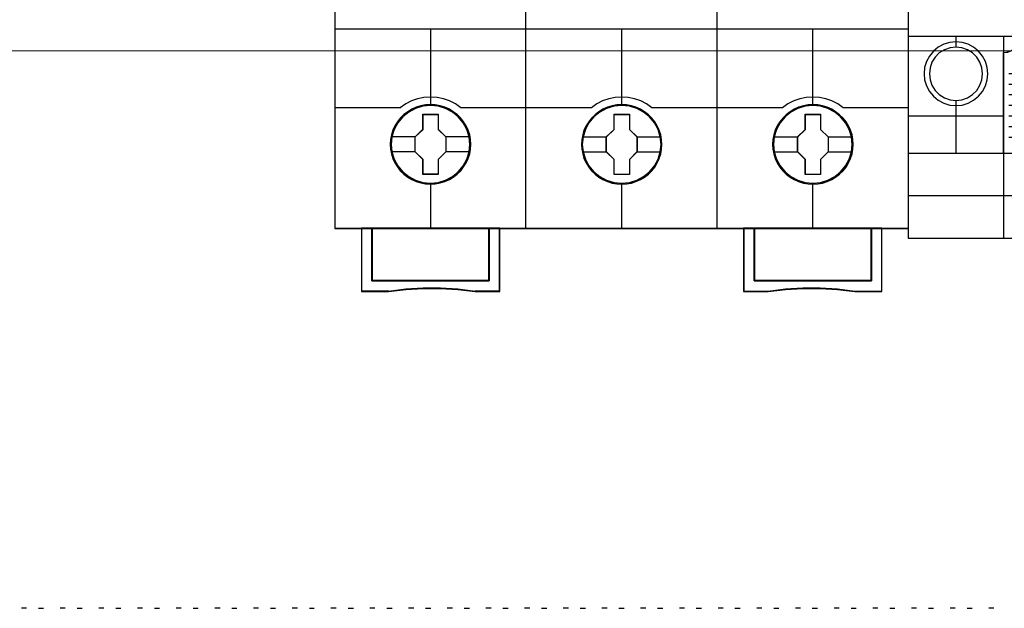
# Model space of a CAD drawing. Header units: millimetres. Extents: x -1290 to 1795, y -4192 to -1311.
# Tile 413 of 656: x 1474 to 1493, y -3700 to -3689. Entities that reach past the tile are written whole.
import ezdxf

# ---------------------------------------------------------------- set-up
doc = ezdxf.new("R2010")
doc.units = ezdxf.units.MM
doc.layers.add('45', color=7, linetype='Continuous')
doc.layers.add('51', color=7, linetype='Continuous')
doc.layers.add('Aparatura', color=7, linetype='Continuous', lineweight=13)
doc.styles.get("Standard").update_dxf_attribs({"font": 'ARIALN.TTF', "width": 0.8})

# ---------------------------------------------------------------- blocks, each defined once
blk = doc.blocks.new('*U216')
at = {"layer": '45', "color": 7}
for points in [[(585.412597, -233.600374), (567.400352, -233.600374), (567.400352, -315.623143), (585.412597, -315.623143), (603.413702, -315.623143), (621.425947, -315.623143), (621.425947, -233.600374), (603.413702, -233.600374), (585.412597, -233.600374)], [(580.196312, -307.712791), (580.173953, -307.260059), (580.101285, -306.812848), (579.94477, -306.3822), (579.765895, -305.968115), (579.531123, -305.576115), (579.251631, -305.228284), (578.921831, -304.908059), (578.552903, -304.632003), (578.183974, -304.389073), (577.753557, -304.201355), (577.323141, -304.074369), (576.864775, -303.991552), (576.411999, -303.969468), (575.953633, -303.991552), (575.512036, -304.074369), (575.06485, -304.201355), (574.651203, -304.389073), (574.259915, -304.632003), (573.902166, -304.908059), (573.566776, -305.228284), (573.304054, -305.576115), (573.058102, -305.968115), (572.856868, -306.3822), (572.739482, -306.812848), (572.650045, -307.260059), (572.616506, -307.712791), (572.650045, -308.160002), (572.739482, -308.601692), (572.856868, -309.03234), (573.058102, -309.446425), (573.304054, -309.838425), (573.566776, -310.197298), (573.902166, -310.517523), (574.259915, -310.793579), (574.651203, -311.025467), (575.06485, -311.207664), (575.512036, -311.345692), (575.953633, -311.43403), (576.411999, -311.456114), (576.864775, -311.43403), (577.323141, -311.345692), (577.753557, -311.207664), (578.183974, -311.025467), (578.552903, -310.793579), (578.921831, -310.517523), (579.251631, -310.197298), (579.531123, -309.838425), (579.765895, -309.446425), (579.94477, -309.03234), (580.101285, -308.601692), (580.173953, -308.160002), (580.196312, -307.712791)], [(580.196312, -307.712791), (580.173953, -307.260059), (580.101285, -306.812848), (579.94477, -306.3822), (579.765895, -305.968115), (579.531123, -305.576115), (579.251631, -305.228284), (578.921831, -304.908059), (578.552903, -304.632003), (578.183974, -304.389073), (577.753557, -304.201355), (577.323141, -304.074369), (576.864775, -303.991552), (576.411999, -303.969468), (575.953633, -303.991552), (575.512036, -304.074369), (575.06485, -304.201355), (574.651203, -304.389073), (574.259915, -304.632003), (573.902166, -304.908059), (573.566776, -305.228284), (573.304054, -305.576115), (573.058102, -305.968115), (572.856868, -306.3822), (572.739482, -306.812848), (572.650045, -307.260059), (572.616506, -307.712791), (572.650045, -308.160002), (572.739482, -308.601692), (572.856868, -309.03234), (573.058102, -309.446425), (573.304054, -309.838425), (573.566776, -310.197298), (573.902166, -310.517523), (574.259915, -310.793579), (574.651203, -311.025467), (575.06485, -311.207664), (575.512036, -311.345692), (575.953633, -311.43403), (576.411999, -311.456114), (576.864775, -311.43403), (577.323141, -311.345692), (577.753557, -311.207664), (578.183974, -311.025467), (578.552903, -310.793579), (578.921831, -310.517523), (579.251631, -310.197298), (579.531123, -309.838425), (579.765895, -309.446425), (579.94477, -309.03234), (580.101285, -308.601692), (580.173953, -308.160002), (580.196312, -307.712791)], [(580.180196, -307.712791), (580.157927, -307.262013), (580.085551, -306.816732), (579.929664, -306.387943), (579.751508, -305.975646), (579.517678, -305.585338), (579.239309, -305.239009), (578.910834, -304.920166), (578.543387, -304.645301), (578.17594, -304.40342), (577.747252, -304.216512), (577.318564, -304.090075), (576.862039, -304.007615), (576.411081, -303.985626), (575.954556, -304.007615), (575.514733, -304.090075), (575.069343, -304.216512), (574.657357, -304.40342), (574.26764, -304.645301), (573.911328, -304.920166), (573.577285, -305.239009), (573.315618, -305.585338), (573.070654, -305.975646), (572.870228, -306.387943), (572.753313, -306.816732), (572.664235, -307.262013), (572.630831, -307.712791), (572.664235, -308.158072), (572.753313, -308.597855), (572.870228, -309.026644), (573.070654, -309.438941), (573.315618, -309.829249), (573.577285, -310.186573), (573.911328, -310.505416), (574.26764, -310.780281), (574.657357, -311.011167), (575.069343, -311.192578), (575.514733, -311.33001), (575.954556, -311.417967), (576.411081, -311.439956), (576.862039, -311.417967), (577.318564, -311.33001), (577.747252, -311.192578), (578.17594, -311.011167), (578.543387, -310.780281), (578.910834, -310.505416), (579.239309, -310.186573), (579.517678, -309.829249), (579.751508, -309.438941), (579.929664, -309.026644), (580.085551, -308.597855), (580.157927, -308.158072), (580.180196, -307.712791)], [(598.197681, -307.71811), (598.175321, -307.270907), (598.102651, -306.823703), (597.946131, -306.387542), (597.767252, -305.973465), (597.532472, -305.586993), (597.252973, -305.233648), (596.923163, -304.913428), (596.559814, -304.637377), (596.185285, -304.394452), (595.754856, -304.212258), (595.324427, -304.079753), (594.866048, -303.996938), (594.413259, -303.974854), (593.96047, -303.996938), (593.51327, -304.079753), (593.066071, -304.212258), (592.652412, -304.394452), (592.261113, -304.637377), (591.903354, -304.913428), (591.567954, -305.233648), (591.305225, -305.586993), (591.059265, -305.973465), (590.863616, -306.387542), (590.740636, -306.823703), (590.651196, -307.270907), (590.623246, -307.71811), (590.651196, -308.170834), (590.740636, -308.606995), (590.863616, -309.037635), (591.059265, -309.451712), (591.305225, -309.843705), (591.567954, -310.202572), (591.903354, -310.522791), (592.261113, -310.804363), (592.652412, -311.030726), (593.066071, -311.21844), (593.51327, -311.350945), (593.96047, -311.439282), (594.413259, -311.466887), (594.866048, -311.439282), (595.324427, -311.350945), (595.754856, -311.21844), (596.185285, -311.030726), (596.559814, -310.804363), (596.923163, -310.522791), (597.252973, -310.202572), (597.532472, -309.843705), (597.767252, -309.451712), (597.946131, -309.037635), (598.102651, -308.606995), (598.175321, -308.170834), (598.197681, -307.71811)], [(598.197681, -307.71811), (598.175321, -307.270907), (598.102651, -306.823703), (597.946131, -306.387542), (597.767252, -305.973465), (597.532472, -305.586993), (597.252973, -305.233648), (596.923163, -304.913428), (596.559814, -304.637377), (596.185285, -304.394452), (595.754856, -304.212258), (595.324427, -304.079753), (594.866048, -303.996938), (594.413259, -303.974854), (593.96047, -303.996938), (593.51327, -304.079753), (593.066071, -304.212258), (592.652412, -304.394452), (592.261113, -304.637377), (591.903354, -304.913428), (591.567954, -305.233648), (591.305225, -305.586993), (591.059265, -305.973465), (590.863616, -306.387542), (590.740636, -306.823703), (590.651196, -307.270907), (590.623246, -307.71811), (590.651196, -308.170834), (590.740636, -308.606995), (590.863616, -309.037635), (591.059265, -309.451712), (591.305225, -309.843705), (591.567954, -310.202572), (591.903354, -310.522791), (592.261113, -310.804363), (592.652412, -311.030726), (593.066071, -311.21844), (593.51327, -311.350945), (593.96047, -311.439282), (594.413259, -311.466887), (594.866048, -311.439282), (595.324427, -311.350945), (595.754856, -311.21844), (596.185285, -311.030726), (596.559814, -310.804363), (596.923163, -310.522791), (597.252973, -310.202572), (597.532472, -309.843705), (597.767252, -309.451712), (597.946131, -309.037635), (598.102651, -308.606995), (598.175321, -308.170834), (598.197681, -307.71811)], [(598.181565, -307.719019), (598.159295, -307.273637), (598.086917, -306.828256), (597.931027, -306.393872), (597.752866, -305.981482), (597.51903, -305.596584), (597.240654, -305.244678), (596.91217, -304.925763), (596.550281, -304.650836), (596.177257, -304.408901), (595.748558, -304.227449), (595.319858, -304.095484), (594.863321, -304.013006), (594.412352, -303.991012), (593.961383, -304.013006), (593.515981, -304.095484), (593.070579, -304.227449), (592.658582, -304.408901), (592.268856, -304.650836), (591.912534, -304.925763), (591.578483, -305.244678), (591.316809, -305.596584), (591.071838, -305.981482), (590.876975, -306.393872), (590.75449, -306.828256), (590.665409, -307.273637), (590.637572, -307.719019), (590.665409, -308.169898), (590.75449, -308.604283), (590.876975, -309.033168), (591.071838, -309.445559), (591.316809, -309.835955), (591.578483, -310.193359), (591.912534, -310.512274), (592.268856, -310.7927), (592.658582, -311.01814), (593.070579, -311.20509), (593.515981, -311.337055), (593.961383, -311.425031), (594.412352, -311.452524), (594.863321, -311.425031), (595.319858, -311.337055), (595.748558, -311.20509), (596.177257, -311.01814), (596.550281, -310.7927), (596.91217, -310.512274), (597.240654, -310.193359), (597.51903, -309.835955), (597.752866, -309.445559), (597.931027, -309.033168), (598.086917, -308.604283), (598.159295, -308.169898), (598.181565, -307.719019)], [(616.204422, -307.718177), (616.182062, -307.265445), (616.109395, -306.818234), (615.952879, -306.387586), (615.774005, -305.973501), (615.539232, -305.581501), (615.259741, -305.23367), (614.929941, -304.913445), (614.561012, -304.637389), (614.192084, -304.394459), (613.761667, -304.206741), (613.33125, -304.079755), (612.872884, -303.996938), (612.420108, -303.974854), (611.961742, -303.996938), (611.520146, -304.079755), (611.07296, -304.206741), (610.659313, -304.394459), (610.268025, -304.637389), (609.910276, -304.913445), (609.574886, -305.23367), (609.312164, -305.581501), (609.066212, -305.973501), (608.864978, -306.387586), (608.747591, -306.818234), (608.658154, -307.265445), (608.624615, -307.718177), (608.658154, -308.165388), (608.747591, -308.607078), (608.864978, -309.037726), (609.066212, -309.451811), (609.312164, -309.843811), (609.574886, -310.202684), (609.910276, -310.522909), (610.268025, -310.798965), (610.659313, -311.030853), (611.07296, -311.21305), (611.520146, -311.351078), (611.961742, -311.439416), (612.420108, -311.461501), (612.872884, -311.439416), (613.33125, -311.351078), (613.761667, -311.21305), (614.192084, -311.030853), (614.561012, -310.798965), (614.929941, -310.522909), (615.259741, -310.202684), (615.539232, -309.843811), (615.774005, -309.451811), (615.952879, -309.037726), (616.109395, -308.607078), (616.182062, -308.165388), (616.204422, -307.718177)], [(616.204422, -307.718177), (616.182062, -307.265445), (616.109395, -306.818234), (615.952879, -306.387586), (615.774005, -305.973501), (615.539232, -305.581501), (615.259741, -305.23367), (614.929941, -304.913445), (614.561012, -304.637389), (614.192084, -304.394459), (613.761667, -304.206741), (613.33125, -304.079755), (612.872884, -303.996938), (612.420108, -303.974854), (611.961742, -303.996938), (611.520146, -304.079755), (611.07296, -304.206741), (610.659313, -304.394459), (610.268025, -304.637389), (609.910276, -304.913445), (609.574886, -305.23367), (609.312164, -305.581501), (609.066212, -305.973501), (608.864978, -306.387586), (608.747591, -306.818234), (608.658154, -307.265445), (608.624615, -307.718177), (608.658154, -308.165388), (608.747591, -308.607078), (608.864978, -309.037726), (609.066212, -309.451811), (609.312164, -309.843811), (609.574886, -310.202684), (609.910276, -310.522909), (610.268025, -310.798965), (610.659313, -311.030853), (611.07296, -311.21305), (611.520146, -311.351078), (611.961742, -311.439416), (612.420108, -311.461501), (612.872884, -311.439416), (613.33125, -311.351078), (613.761667, -311.21305), (614.192084, -311.030853), (614.561012, -310.798965), (614.929941, -310.522909), (615.259741, -310.202684), (615.539232, -309.843811), (615.774005, -309.451811), (615.952879, -309.037726), (616.109395, -308.607078), (616.182062, -308.165388), (616.204422, -307.718177)], [(616.188306, -307.718177), (616.166036, -307.267399), (616.09366, -306.822118), (615.937774, -306.393329), (615.759618, -305.981032), (615.525788, -305.590724), (615.247419, -305.244395), (614.918944, -304.925552), (614.551497, -304.650687), (614.18405, -304.408806), (613.755361, -304.221898), (613.326673, -304.095461), (612.870148, -304.013001), (612.41919, -303.991012), (611.962665, -304.013001), (611.522843, -304.095461), (611.077452, -304.221898), (610.665466, -304.408806), (610.27575, -304.650687), (609.919437, -304.925552), (609.585395, -305.244395), (609.323728, -305.590724), (609.078763, -305.981032), (608.878338, -306.393329), (608.761423, -306.822118), (608.672345, -307.267399), (608.63894, -307.718177), (608.672345, -308.163458), (608.761423, -308.603241), (608.878338, -309.03203), (609.078763, -309.444327), (609.323728, -309.834635), (609.585395, -310.191959), (609.919437, -310.510802), (610.27575, -310.785667), (610.665466, -311.016553), (611.077452, -311.197964), (611.522843, -311.335396), (611.962665, -311.423353), (612.41919, -311.445342), (612.870148, -311.423353), (613.326673, -311.335396), (613.755361, -311.197964), (614.18405, -311.016553), (614.551497, -310.785667), (614.918944, -310.510802), (615.247419, -310.191959), (615.525788, -309.834635), (615.759618, -309.444327), (615.937774, -309.03203), (616.09366, -308.603241), (616.166036, -308.163458), (616.188306, -307.718177)], [(575.696362, -304.865352), (577.138466, -304.865352), (577.138466, -306.291944), (577.859518, -306.994181), (577.859518, -308.415243), (577.138466, -309.134069), (577.138466, -310.544072), (575.696362, -310.544072), (575.696362, -309.134069), (574.964043, -308.415243), (574.964043, -306.994181), (575.696362, -306.291944), (575.696362, -304.865352)], [(575.696362, -304.865352), (577.138466, -304.865352), (577.138466, -304.865352), (577.138466, -306.291944), (577.138466, -306.291944), (577.859518, -306.994181), (577.859518, -306.994181), (577.859518, -308.415243), (577.859518, -308.415243), (577.138466, -309.134069), (577.138466, -309.134069), (577.138466, -310.544072), (577.138466, -310.544072), (575.696362, -310.544072), (575.696362, -310.544072), (575.696362, -309.134069), (575.696362, -309.134069), (574.964043, -308.415243), (574.964043, -308.415243), (574.964043, -306.994181), (574.964043, -306.994181), (575.696362, -306.291944), (575.696362, -306.291944), (575.696362, -304.865352), (575.696362, -304.865352)], [(575.704326, -304.88151), (577.130377, -304.88151), (577.130377, -306.299983), (577.843403, -306.998224), (577.843403, -308.4112), (577.130377, -309.125934), (577.130377, -310.527914), (575.704326, -310.527914), (575.704326, -309.125934), (574.980159, -308.4112), (574.980159, -306.998224), (575.704326, -306.299983), (575.704326, -304.88151)], [(593.703364, -304.876124), (595.145468, -304.876124), (595.145468, -306.297186), (595.860887, -307.004953), (595.860887, -308.426015), (595.145468, -309.144841), (595.145468, -310.554844), (593.703364, -310.554844), (593.703364, -309.144841), (592.965412, -308.426015), (592.965412, -307.004953), (593.703364, -306.297186), (593.703364, -304.876124)], [(593.703364, -304.876124), (595.145468, -304.876124), (595.145468, -304.876124), (595.145468, -306.297186), (595.145468, -306.297186), (595.860887, -307.004953), (595.860887, -307.004953), (595.860887, -308.426015), (595.860887, -308.426015), (595.145468, -309.144841), (595.145468, -309.144841), (595.145468, -310.554844), (595.145468, -310.554844), (593.703364, -310.554844), (593.703364, -310.554844), (593.703364, -309.144841), (593.703364, -309.144841), (592.965412, -308.426015), (592.965412, -308.426015), (592.965412, -307.004953), (592.965412, -307.004953), (593.703364, -306.297186), (593.703364, -306.297186), (593.703364, -304.876124), (593.703364, -304.876124)], [(593.711265, -304.892282), (595.137316, -304.892282), (595.137316, -306.305258), (595.844771, -307.008996), (595.844771, -308.421972), (595.137316, -309.136707), (595.137316, -310.538686), (593.711265, -310.538686), (593.711265, -309.136707), (592.981528, -308.421972), (592.981528, -307.008996), (593.711265, -306.305258), (593.711265, -304.892282)], [(611.704471, -304.876124), (613.146576, -304.876124), (613.146576, -306.297222), (613.867628, -306.999477), (613.867628, -308.420575), (613.146576, -309.139419), (613.146576, -310.549458), (611.704471, -310.549458), (611.704471, -309.139419), (610.972153, -308.420575), (610.972153, -306.999477), (611.704471, -306.297222), (611.704471, -304.876124)], [(611.704471, -304.876124), (613.146576, -304.876124), (613.146576, -304.876124), (613.146576, -306.297222), (613.146576, -306.297222), (613.867628, -306.999477), (613.867628, -306.999477), (613.867628, -308.420575), (613.867628, -308.420575), (613.146576, -309.139419), (613.146576, -309.139419), (613.146576, -310.549458), (613.146576, -310.549458), (611.704471, -310.549458), (611.704471, -310.549458), (611.704471, -309.139419), (611.704471, -309.139419), (610.972153, -308.420575), (610.972153, -308.420575), (610.972153, -306.999477), (610.972153, -306.999477), (611.704471, -306.297222), (611.704471, -306.297222), (611.704471, -304.876124), (611.704471, -304.876124)], [(611.712435, -304.892282), (613.138487, -304.892282), (613.138487, -306.305286), (613.851512, -307.00354), (613.851512, -308.416544), (613.138487, -309.131293), (613.138487, -310.5333), (611.712435, -310.5333), (611.712435, -309.131293), (610.988269, -308.416544), (610.988269, -307.00354), (611.712435, -306.305286), (611.712435, -304.892282)], [(581.924465, -320.554529), (570.89868, -320.554529), (570.89868, -315.590826), (569.905467, -315.590826), (569.905467, -321.555009), (572.455459, -321.555009), (574.079195, -321.378128), (575.714091, -321.289688), (577.348988, -321.289688), (578.978304, -321.378128), (580.6132, -321.555009), (582.928839, -321.555009), (582.928839, -315.590826), (581.924465, -315.590826), (581.924465, -320.554529)], [(581.927867, -320.558584), (581.927867, -315.590826), (576.411781, -315.590826), (570.895694, -315.590826), (570.895694, -320.558584), (581.927867, -320.558584)], [(605.89567, -315.590826), (605.89567, -321.555009), (608.211626, -321.555009), (609.846748, -321.378128), (611.476288, -321.289688), (613.111409, -321.289688), (614.74653, -321.378128), (616.37049, -321.555009), (618.920832, -321.555009), (618.920832, -315.590826), (617.927482, -315.590826), (617.927482, -320.554529), (606.900181, -320.554529), (606.900181, -315.590826), (605.89567, -315.590826)], [(612.414518, -315.590826), (606.898432, -315.590826), (606.898432, -320.558584), (617.930605, -320.558584), (617.930605, -315.590826), (612.414518, -315.590826)]]:
    blk.add_lwpolyline(points, close=True, dxfattribs=at)
at = {"layer": '45', "color": 139}
for points in [[(585.412597, -233.600374), (567.400352, -233.600374), (567.400352, -315.623143), (585.412597, -315.623143), (603.413702, -315.623143), (621.425947, -315.623143), (621.425947, -233.600374), (603.413702, -233.600374), (585.412597, -233.600374)], [(585.417967, -233.616532), (567.416468, -233.616532), (567.416468, -315.606984), (585.417967, -315.606984), (603.408332, -315.606984), (621.409831, -315.606984), (621.409831, -233.616532), (603.408332, -233.616532), (585.417967, -233.616532)], [(580.113942, -307.707337), (580.041243, -306.989559), (579.834331, -306.31043), (579.493206, -305.675473), (579.034643, -305.117814), (578.469829, -304.665062), (577.826723, -304.328258), (577.127695, -304.112925), (576.406299, -304.046668), (575.684902, -304.112925), (574.997059, -304.328258), (574.353953, -304.665062), (573.789138, -305.117814), (573.330576, -305.675473), (572.989451, -306.31043), (572.771354, -306.989559), (572.704247, -307.707337), (572.771354, -308.425116), (572.989451, -309.109766), (573.330576, -309.739202), (573.789138, -310.296861), (574.353953, -310.749613), (574.997059, -311.086417), (575.684902, -311.296229), (576.406299, -311.373528), (577.127695, -311.296229), (577.826723, -311.086417), (578.469829, -310.749613), (579.034643, -310.296861), (579.493206, -309.739202), (579.834331, -309.109766), (580.041243, -308.425116), (580.113942, -307.707337)], [(580.119314, -307.712791), (580.046618, -306.995), (579.839711, -306.310337), (579.493004, -305.675367), (579.028863, -305.12322), (578.47525, -304.670459), (577.832163, -304.328128), (577.133156, -304.118312), (576.411781, -304.052054), (575.690405, -304.118312), (574.991398, -304.328128), (574.353904, -304.670459), (573.794698, -305.12322), (573.324966, -305.675367), (572.98385, -306.310337), (572.776944, -306.995), (572.704247, -307.712791), (572.776944, -308.425061), (572.98385, -309.115245), (573.324966, -309.744693), (573.794698, -310.296841), (574.353904, -310.749601), (574.991398, -311.091933), (575.690405, -311.301749), (576.411781, -311.373528), (577.133156, -311.301749), (577.832163, -311.091933), (578.47525, -310.749601), (579.028863, -310.296841), (579.493004, -309.744693), (579.839711, -309.115245), (580.046618, -308.425061), (580.119314, -307.712791)], [(598.120683, -307.707337), (598.042394, -306.989559), (597.835488, -306.31043), (597.494373, -305.675473), (597.035824, -305.117814), (596.471026, -304.665062), (595.82794, -304.328258), (595.134525, -304.112925), (594.407558, -304.046668), (593.686182, -304.112925), (592.998359, -304.328258), (592.355273, -304.665062), (591.790475, -305.117814), (591.331926, -305.675473), (590.990811, -306.31043), (590.778313, -306.989559), (590.705616, -307.707337), (590.778313, -308.425116), (590.990811, -309.109766), (591.331926, -309.739202), (591.790475, -310.296861), (592.355273, -310.749613), (592.998359, -311.086417), (593.686182, -311.296229), (594.407558, -311.373528), (595.134525, -311.296229), (595.82794, -311.086417), (596.471026, -310.749613), (597.035824, -310.296861), (597.494373, -309.739202), (597.835488, -309.109766), (598.042394, -308.425116), (598.120683, -307.707337)], [(598.120683, -307.712791), (598.047986, -306.995), (597.84108, -306.310337), (597.494373, -305.675367), (597.030232, -305.12322), (596.476618, -304.670459), (595.833532, -304.328128), (595.134525, -304.118312), (594.41315, -304.052054), (593.691774, -304.118312), (592.992767, -304.328128), (592.355273, -304.670459), (591.796067, -305.12322), (591.331926, -305.675367), (590.985219, -306.310337), (590.778313, -306.995), (590.705616, -307.712791), (590.778313, -308.425061), (590.985219, -309.115245), (591.331926, -309.744693), (591.796067, -310.296841), (592.355273, -310.749601), (592.992767, -311.091933), (593.691774, -311.301749), (594.41315, -311.373528), (595.134525, -311.301749), (595.833532, -311.091933), (596.476618, -310.749601), (597.030232, -310.296841), (597.494373, -309.744693), (597.84108, -309.115245), (598.047986, -308.425061), (598.120683, -307.712791)], [(616.120261, -307.712791), (616.047582, -306.995), (615.840726, -306.310337), (615.499693, -305.675367), (615.030074, -305.12322), (614.476594, -304.670459), (613.833662, -304.328128), (613.134824, -304.118312), (612.413623, -304.052054), (611.692422, -304.118312), (610.993584, -304.328128), (610.356243, -304.670459), (609.797173, -305.12322), (609.333144, -305.675367), (608.98652, -306.310337), (608.779664, -306.995), (608.706985, -307.712791), (608.779664, -308.425061), (608.98652, -309.115245), (609.333144, -309.744693), (609.797173, -310.296841), (610.356243, -310.749601), (610.993584, -311.091933), (611.692422, -311.301749), (612.413623, -311.373528), (613.134824, -311.301749), (613.833662, -311.091933), (614.476594, -310.749601), (615.030074, -310.296841), (615.499693, -309.744693), (615.840726, -309.115245), (616.047582, -308.425061), (616.120261, -307.712791)], [(616.120261, -307.707337), (616.041989, -306.989559), (615.835127, -306.31043), (615.494084, -305.675473), (615.035632, -305.117814), (614.470954, -304.665062), (613.828004, -304.328258), (613.134736, -304.112925), (612.413514, -304.046668), (611.6867, -304.112925), (610.999023, -304.328258), (610.356073, -304.665062), (609.791395, -305.117814), (609.332944, -305.675473), (608.9919, -306.31043), (608.779447, -306.989559), (608.712357, -307.707337), (608.779447, -308.425116), (608.9919, -309.109766), (609.332944, -309.739202), (609.791395, -310.296861), (610.356073, -310.749613), (610.999023, -311.086417), (611.6867, -311.296229), (612.413514, -311.373528), (613.134736, -311.296229), (613.828004, -311.086417), (614.470954, -310.749613), (615.035632, -310.296861), (615.494084, -309.739202), (615.835127, -309.109766), (616.041989, -308.425116), (616.120261, -307.707337)]]:
    blk.add_lwpolyline(points, close=True, dxfattribs=at)
for points in [[(585.401721, -315.623143), (585.401721, -269.886374)], [(603.392346, -315.623143), (603.392346, -269.886374)], [(567.400352, -296.823939), (585.433953, -296.823939)], [(576.39477, -296.823939), (576.39477, -304.068212)], [(585.401721, -296.823939), (603.424578, -296.823939)], [(594.396138, -296.823939), (594.396138, -304.068212)], [(603.392346, -296.823939), (621.425947, -296.823939)], [(612.397507, -296.823939), (612.397507, -304.068212)], [(579.261595, -304.271088), (578.752079, -303.907867), (578.208969, -303.6241), (577.632265, -303.414113), (577.027565, -303.294931), (576.411667, -303.249529), (575.795769, -303.294931), (575.196669, -303.414113), (574.614365, -303.6241), (574.071255, -303.907867), (573.567339, -304.271088)], [(597.257591, -304.271088), (596.753655, -303.907867), (596.210523, -303.6241), (595.628197, -303.414113), (595.029072, -303.294931), (594.41315, -303.249529), (593.797227, -303.294931), (593.198103, -303.414113), (592.615776, -303.6241), (592.072644, -303.907867), (591.568708, -304.271088)], [(615.25896, -304.271088), (614.755044, -303.907867), (614.206335, -303.6241), (613.629631, -303.414113), (613.03053, -303.294931), (612.414632, -303.249529), (611.798734, -303.294931), (611.194034, -303.414113), (610.61733, -303.6241), (610.07422, -303.907867), (609.564705, -304.271088)], [(567.400352, -304.238772), (573.601361, -304.238772)], [(579.229363, -304.238772), (585.433953, -304.238772)], [(585.401721, -304.238772), (591.60273, -304.238772)], [(597.223569, -304.238772), (603.424578, -304.238772)], [(603.392346, -304.238772), (609.596936, -304.238772)], [(615.224938, -304.238772), (621.425947, -304.238772)], [(576.39477, -311.351984), (576.39477, -315.623143)], [(594.396138, -311.351984), (594.396138, -315.623143)], [(612.397507, -311.351984), (612.397507, -315.623143)], [(569.905467, -315.590826), (569.905467, -321.555009)], [(576.428792, -315.590826), (569.905467, -315.590826)], [(570.895694, -315.590826), (570.895694, -320.558584)], [(581.895636, -320.558584), (581.895636, -315.590826)], [(582.896607, -315.590826), (582.896607, -321.555009)], [(605.89567, -315.590826), (605.89567, -321.555009)], [(606.898432, -320.558584), (606.898432, -315.590826)], [(617.896583, -315.590826), (617.896583, -320.558584)], [(618.888601, -315.590826), (618.888601, -321.555009)], [(570.895694, -320.526268), (581.927867, -320.526268)], [(617.930605, -320.526268), (606.898432, -320.526268)], [(572.482207, -321.520897), (569.905467, -321.520897)], [(580.618905, -321.555009), (578.981407, -321.357519), (577.349499, -321.258774), (575.712002, -321.258774), (574.074505, -321.357519), (572.448185, -321.555009)], [(582.928839, -321.520897), (580.586673, -321.520897)], [(605.89567, -321.520897), (608.239626, -321.520897)], [(616.376324, -321.555009), (614.750004, -321.357519), (613.112507, -321.258774), (611.47501, -321.258774), (609.843101, -321.357519), (608.205604, -321.555009)], [(616.344092, -321.520897), (618.920832, -321.520897)]]:
    blk.add_lwpolyline(points, dxfattribs=at)
at = {"layer": '45', "color": 59}
blk.add_lwpolyline([(585.401721, -315.623143), (585.401721, -269.886374)], dxfattribs=at)
at = {"layer": '45', "color": 7}
for points in [[(572.688131, -306.98208), (574.998065, -306.98208)], [(577.825496, -306.98208), (580.124686, -306.98208)], [(590.694872, -306.992852), (592.999434, -306.992852)], [(595.826865, -306.992852), (598.126055, -306.992852)], [(608.696241, -306.987466), (611.006175, -306.987466)], [(613.833606, -306.987466), (616.132796, -306.987466)], [(572.688131, -308.395027), (574.998065, -308.395027)], [(577.825496, -308.395027), (580.124686, -308.395027)], [(590.694872, -308.4058), (592.999434, -308.4058)], [(595.826865, -308.4058), (598.126055, -308.4058)], [(608.696241, -308.400414), (611.006175, -308.400414)], [(613.833606, -308.400414), (616.132796, -308.400414)]]:
    blk.add_lwpolyline(points, dxfattribs=at)
at = {"layer": '45', "color": 59}
for points in [[(581.924465, -320.554529), (570.89868, -320.554529), (570.89868, -315.590826), (569.905467, -315.590826), (569.905467, -321.555009), (572.455459, -321.555009), (574.079195, -321.378128), (575.714091, -321.289688), (577.348988, -321.289688), (578.978304, -321.378128), (580.6132, -321.555009), (582.928839, -321.555009), (582.928839, -315.590826), (581.924465, -315.590826), (581.924465, -320.554529)], [(581.912488, -320.543491), (570.912475, -320.543491), (570.912475, -315.605189), (569.921583, -315.605189), (569.921583, -321.53885), (572.465614, -321.53885), (574.085555, -321.362875), (575.71663, -321.274888), (577.347705, -321.274888), (578.973213, -321.362875), (580.604288, -321.53885), (582.914513, -321.53885), (582.914513, -315.605189), (581.912488, -315.605189), (581.912488, -320.543491)], [(581.927867, -320.558584), (581.927867, -315.590826), (576.411781, -315.590826), (570.895694, -315.590826), (570.895694, -320.558584), (581.927867, -320.558584)], [(581.911751, -320.544221), (581.911751, -315.605189), (576.411781, -315.605189), (570.91181, -315.605189), (570.91181, -320.544221), (581.911751, -320.544221)], [(605.89567, -315.590826), (605.89567, -321.555009), (608.211626, -321.555009), (609.846748, -321.378128), (611.476288, -321.289688), (613.111409, -321.289688), (614.74653, -321.378128), (616.37049, -321.555009), (618.920832, -321.555009), (618.920832, -315.590826), (617.927482, -315.590826), (617.927482, -320.554529), (606.900181, -320.554529), (606.900181, -315.590826), (605.89567, -315.590826)], [(605.911786, -315.605189), (605.911786, -321.53885), (608.222011, -321.53885), (609.853086, -321.362875), (611.478594, -321.274888), (613.109669, -321.274888), (614.740744, -321.362875), (616.360685, -321.53885), (618.904717, -321.53885), (618.904717, -315.605189), (617.913825, -315.605189), (617.913825, -320.543491), (606.913811, -320.543491), (606.913811, -315.605189), (605.911786, -315.605189)], [(612.414518, -315.590826), (606.898432, -315.590826), (606.898432, -320.558584), (617.930605, -320.558584), (617.930605, -315.590826), (612.414518, -315.590826)], [(612.414518, -315.605189), (606.914548, -315.605189), (606.914548, -320.544221), (617.914489, -320.544221), (617.914489, -315.605189), (612.414518, -315.605189)]]:
    blk.add_lwpolyline(points, close=True, dxfattribs=at)
blk = doc.blocks.new('*U218')
at = {"layer": '45', "color": 7}
for points in [[(639.380759, -233.600374), (630.387146, -233.600374), (630.387146, -233.600374), (621.388343, -233.600374), (621.388343, -233.600374), (621.388343, -316.556729), (621.388343, -316.556729), (630.387146, -316.556729), (630.387146, -316.556729), (639.380759, -316.556729), (639.380759, -316.556729), (639.380759, -233.600374), (639.380759, -233.600374)], [(639.377177, -233.603965), (630.387145, -233.603965), (621.391924, -233.603965), (621.391924, -316.553139), (630.387145, -316.553139), (639.377177, -316.553139), (639.377177, -233.603965)], [(639.381297, -241.590337), (630.38276, -241.590337), (630.398338, -241.5592), (630.398338, -251.035056), (630.38276, -251.097329), (630.772195, -251.138844), (631.130475, -251.294526), (631.442023, -251.528049), (631.686068, -251.839414), (631.831457, -252.207862), (631.888574, -252.597067), (631.883382, -252.586688), (637.880676, -252.586688), (637.885868, -252.597067), (637.9326, -252.207862), (638.088374, -251.839414), (638.322035, -251.528049), (638.633583, -251.294526), (639.002247, -251.138844), (639.381297, -251.097329), (639.396875, -251.035056), (639.396875, -241.5592), (639.381297, -241.590337)], [(639.377728, -241.593907), (630.386342, -241.593907), (630.401907, -241.562791), (630.401907, -251.032481), (630.386342, -251.094714), (630.775467, -251.136202), (631.133462, -251.291783), (631.444762, -251.525154), (631.688614, -251.836316), (631.833887, -252.204524), (631.890959, -252.593476), (631.885771, -252.583104), (637.878299, -252.583104), (637.883487, -252.593476), (637.930182, -252.204524), (638.085833, -251.836316), (638.319308, -251.525154), (638.630608, -251.291783), (638.99898, -251.136202), (639.377728, -251.094714), (639.393293, -251.032481), (639.393293, -241.562791), (639.377728, -241.593907)], [(636.077016, -269.577572), (636.886388, -269.577572), (636.886388, -269.577572), (636.886388, -274.575851), (636.886388, -274.575851), (636.077016, -274.575851), (636.077016, -274.575851), (636.077016, -269.577572), (636.077016, -269.577572)], [(636.082388, -269.582958), (636.882807, -269.582958), (636.882807, -274.57226), (636.082388, -274.57226), (636.082388, -269.582958)], [(636.727021, -274.172173), (636.695796, -274.05255), (636.607327, -273.964133), (636.48243, -273.927727), (636.362736, -273.964133), (636.258655, -274.05255), (636.22743, -274.172173), (636.258655, -274.307399), (636.362736, -274.395815), (636.48243, -274.432222), (636.607327, -274.395815), (636.695796, -274.307399), (636.727021, -274.172173)], [(634.883388, -282.570584), (625.891086, -282.570584), (625.891086, -282.570584), (625.579574, -282.617348), (625.299214, -282.762833), (625.075964, -282.986258), (624.935784, -283.261641), (624.889057, -283.563004), (624.889057, -283.563004), (624.889057, -286.571438), (624.889057, -286.571438), (624.935784, -286.883193), (625.075964, -287.163773), (625.299214, -287.387197), (625.579574, -287.532683), (625.891086, -287.57425), (625.891086, -287.57425), (634.883388, -287.57425), (634.883388, -287.57425), (635.200091, -287.532683), (635.47526, -287.387197), (635.69851, -287.163773), (635.843882, -286.883193), (635.885417, -286.571438), (635.885417, -286.571438), (635.885417, -283.563004), (635.885417, -283.563004), (635.843882, -283.261641), (635.69851, -282.986258), (635.47526, -282.762833), (635.200091, -282.617348), (634.883388, -282.570584), (634.883388, -282.570584)], [(634.880622, -282.575971), (625.895642, -282.575971), (625.584384, -282.62265), (625.304252, -282.767874), (625.081184, -282.990898), (624.941118, -283.265787), (624.894429, -283.56661), (624.894429, -286.569647), (624.941118, -286.880842), (625.081184, -287.160918), (625.304252, -287.383942), (625.584384, -287.529166), (625.895642, -287.570659), (634.880622, -287.570659), (635.197068, -287.529166), (635.472013, -287.383942), (635.695081, -287.160918), (635.840335, -286.880842), (635.881836, -286.569647), (635.881836, -283.56661), (635.840335, -283.265787), (635.695081, -282.990898), (635.472013, -282.767874), (635.197068, -282.62265), (634.880622, -282.575971)], [(638.888331, -294.319325), (637.378816, -293.053685), (637.378816, -293.053685), (637.378816, -293.449523), (637.378816, -293.449523), (638.41824, -294.319325), (638.41824, -294.319325), (637.378816, -295.189126), (637.378816, -295.189126), (637.378816, -295.579755), (637.378816, -295.579755), (638.888331, -294.319325), (638.888331, -294.319325)], [(638.88475, -294.319313), (637.384188, -293.059071), (637.384188, -293.453221), (638.417447, -294.319313), (637.384188, -295.185406), (637.384188, -295.574369), (638.88475, -294.319313)], [(621.889724, -294.059086), (621.889724, -294.563582), (636.882807, -294.563582), (636.882807, -294.059086), (621.889724, -294.059086)], [(630.38276, -299.059689), (630.772172, -299.007791), (631.13043, -298.862477), (631.441959, -298.618557), (631.68599, -298.30717), (631.831371, -297.949074), (631.888484, -297.55984), (631.872908, -297.55465), (637.906188, -297.55465), (637.885419, -297.55984), (637.932149, -297.949074), (638.087913, -298.30717), (638.32156, -298.618557), (638.633089, -298.862477), (639.001732, -299.007791), (639.380759, -299.059689), (639.380759, -299.059689), (639.380759, -308.567382), (639.380759, -308.567382), (630.38276, -308.567382), (630.38276, -308.567382), (630.38276, -299.059689), (630.38276, -299.059689)], [(630.386342, -299.063848), (630.775443, -299.011993), (631.133416, -298.866797), (631.444697, -298.623076), (631.688534, -298.311942), (631.833799, -297.954139), (631.890867, -297.565222), (631.875303, -297.560036), (637.90378, -297.560036), (637.883028, -297.565222), (637.92972, -297.954139), (638.085361, -298.311942), (638.318822, -298.623076), (638.630103, -298.866797), (638.998452, -299.011993), (639.377177, -299.063848), (639.377177, -308.563791), (630.386342, -308.563791), (630.386342, -299.063848)], [(628.892942, -301.064384), (628.835794, -300.477519), (628.669542, -299.906235), (628.388993, -299.397272), (628.009732, -298.940245), (627.552541, -298.56112), (627.043397, -298.280671), (626.471908, -298.114479), (625.895224, -298.057351), (625.302953, -298.114479), (624.73666, -298.280671), (624.22232, -298.56112), (623.765129, -298.940245), (623.391063, -299.397272), (623.110514, -299.906235), (622.944263, -300.477519), (622.887114, -301.064384), (622.944263, -301.646056), (623.110514, -302.212147), (623.391063, -302.726303), (623.765129, -303.18333), (624.22232, -303.562455), (624.73666, -303.837711), (625.302953, -304.003903), (625.895224, -304.061031), (626.471908, -304.003903), (627.043397, -303.837711), (627.552541, -303.562455), (628.009732, -303.18333), (628.388993, -302.726303), (628.669542, -302.212147), (628.835794, -301.646056), (628.892942, -301.064384)], [(637.88736, -301.064384), (637.835408, -300.477519), (637.653576, -299.906235), (637.37823, -299.397272), (637.009371, -298.940245), (636.552193, -298.56112), (636.027478, -298.280671), (635.471592, -298.114479), (634.879339, -298.057351), (634.302671, -298.114479), (633.736395, -298.280671), (633.211679, -298.56112), (632.764892, -298.940245), (632.385643, -299.397272), (632.110297, -299.906235), (631.938855, -300.477519), (631.886903, -301.064384), (631.938855, -301.646056), (632.110297, -302.212147), (632.385643, -302.726303), (632.764892, -303.18333), (633.211679, -303.562455), (633.736395, -303.837711), (634.302671, -304.003903), (634.879339, -304.061031), (635.471592, -304.003903), (636.027478, -303.837711), (636.552193, -303.562455), (637.009371, -303.18333), (637.37823, -302.726303), (637.653576, -302.212147), (637.835408, -301.646056), (637.88736, -301.064384)], [(628.389771, -301.064482), (628.32221, -300.508519), (628.145513, -299.97334), (627.844089, -299.505708), (627.454316, -299.105622), (626.976195, -298.804259), (626.440907, -298.627598), (625.895225, -298.560051), (625.33915, -298.627598), (624.803862, -298.804259), (624.32574, -299.105622), (623.935968, -299.505708), (623.634543, -299.97334), (623.45265, -300.508519), (623.390286, -301.064482), (623.45265, -301.625641), (623.634543, -302.145232), (623.935968, -302.628452), (624.32574, -303.018146), (624.803862, -303.319509), (625.33915, -303.506562), (625.895225, -303.563717), (626.440907, -303.506562), (626.976195, -303.319509), (627.454316, -303.018146), (627.844089, -302.628452), (628.145513, -302.145232), (628.32221, -301.625641), (628.389771, -301.064482)], [(637.38956, -301.064482), (637.321997, -300.508519), (637.145294, -299.97334), (636.843859, -299.505708), (636.443678, -299.105622), (635.975935, -298.804259), (635.440628, -298.627598), (634.879336, -298.560051), (634.323241, -298.627598), (633.798328, -298.804259), (633.32019, -299.105622), (632.930404, -299.505708), (632.628969, -299.97334), (632.441872, -300.508519), (632.384703, -301.064482), (632.441872, -301.625641), (632.628969, -302.145232), (632.930404, -302.628452), (633.32019, -303.018146), (633.798328, -303.319509), (634.323241, -303.506562), (634.879336, -303.563717), (635.440628, -303.506562), (635.975935, -303.319509), (636.443678, -303.018146), (636.843859, -302.628452), (637.145294, -302.145232), (637.321997, -301.625641), (637.38956, -301.064482)], [(637.385979, -301.065375), (637.318512, -300.510409), (637.142062, -299.97619), (636.841059, -299.509397), (636.441451, -299.110029), (635.974376, -298.809207), (635.439836, -298.632863), (634.879347, -298.565437), (634.324048, -298.632863), (633.799886, -298.809207), (633.322433, -299.110029), (632.933204, -299.509397), (632.632201, -299.97619), (632.445371, -300.510409), (632.388284, -301.065375), (632.445371, -301.625527), (632.632201, -302.144186), (632.933204, -302.626539), (633.322433, -303.015534), (633.799886, -303.316356), (634.324048, -303.503073), (634.879347, -303.560126), (635.439836, -303.503073), (635.974376, -303.316356), (636.441451, -303.015534), (636.841059, -302.626539), (637.142062, -302.144186), (637.318512, -301.625527), (637.385979, -301.065375)], [(634.535173, -299.561861), (634.535173, -300.565943), (634.540384, -300.560741), (633.774245, -300.560741), (633.774245, -300.565943), (633.774245, -301.570025), (633.774245, -301.564822), (634.535173, -301.564822), (634.535173, -301.570025), (634.535173, -302.563702), (634.535173, -302.563702), (635.23877, -302.563702), (635.23877, -302.563702), (635.23877, -301.570025), (635.23877, -301.564822), (635.984063, -301.564822), (635.989274, -301.570025), (635.989274, -300.565943), (635.984063, -300.560741), (635.23877, -300.560741), (635.23877, -300.565943), (635.23877, -299.561861), (635.23877, -299.561861), (634.535173, -299.561861), (634.535173, -299.561861)], [(634.535678, -299.565452), (634.535678, -300.566531), (634.540869, -300.561344), (633.777826, -300.561344), (633.777826, -300.566531), (633.777826, -301.56761), (633.777826, -301.562423), (634.535678, -301.562423), (634.535678, -301.56761), (634.535678, -302.558316), (635.236432, -302.558316), (635.236432, -301.56761), (635.236432, -301.562423), (635.978712, -301.562423), (635.983902, -301.56761), (635.983902, -300.566531), (635.978712, -300.561344), (635.236432, -300.561344), (635.236432, -300.566531), (635.236432, -299.565452), (634.535678, -299.565452)], [(632.43126, -308.55661), (632.607966, -309.104078), (632.899012, -309.583764), (633.299199, -309.995669), (633.777346, -310.308508), (634.312662, -310.501425), (634.879161, -310.569207), (635.450858, -310.501425), (635.986173, -310.308508), (636.46432, -309.995669), (636.864507, -309.583764), (637.155553, -309.104078), (637.332259, -308.55661), (636.885296, -308.55661), (636.485109, -308.978942), (636.006962, -309.291781), (635.461252, -309.495127), (634.879161, -309.562908), (634.312662, -309.495127), (633.766951, -309.291781), (633.27841, -308.978942), (632.878223, -308.55661), (632.43126, -308.55661)], [(632.434841, -308.561996), (632.611289, -309.106534), (632.901909, -309.583653), (633.301512, -309.993353), (633.77896, -310.304517), (634.313493, -310.496402), (634.879165, -310.563821), (635.450026, -310.496402), (635.984559, -310.304517), (636.462007, -309.993353), (636.86161, -309.583653), (637.15223, -309.106534), (637.328678, -308.561996), (636.882368, -308.561996), (636.482766, -308.982068), (636.005318, -309.293233), (635.460405, -309.495489), (634.879165, -309.562908), (634.313493, -309.495489), (633.76858, -309.293233), (633.280754, -308.982068), (632.881151, -308.561996), (632.434841, -308.561996)], [(632.877131, -308.55661), (633.277537, -308.980826), (633.766344, -309.29506), (634.312351, -309.499313), (634.87916, -309.567397), (635.461568, -309.499313), (636.007576, -309.29506), (636.485983, -308.980826), (636.886388, -308.55661), (632.877131, -308.55661)], [(632.880712, -308.561996), (633.280403, -308.982445), (633.768336, -309.293888), (634.313369, -309.496327), (634.879164, -309.563806), (635.460532, -309.496327), (636.005564, -309.293888), (636.483117, -308.982445), (636.882807, -308.561996), (632.880712, -308.561996)], [(632.43126, -312.544102), (632.607966, -313.096784), (632.899012, -313.586899), (633.299199, -313.998803), (633.777346, -314.301214), (634.312662, -314.494132), (634.879161, -314.556699), (635.450858, -314.494132), (635.986173, -314.301214), (636.46432, -313.998803), (636.864507, -313.586899), (637.155553, -313.096784), (637.332259, -312.544102), (636.885296, -312.544102), (636.485109, -312.971649), (636.006962, -313.294916), (635.461252, -313.487833), (634.879161, -313.550401), (634.312662, -313.487833), (633.766951, -313.294916), (633.27841, -312.971649), (632.878223, -312.544102), (632.43126, -312.544102)], [(632.434841, -312.547693), (632.611289, -313.09791), (632.901909, -313.585838), (633.301512, -313.995906), (633.77896, -314.296968), (634.313493, -314.489025), (634.879165, -314.551313), (635.450026, -314.489025), (635.984559, -314.296968), (636.462007, -313.995906), (636.86161, -313.585838), (637.15223, -313.09791), (637.328678, -312.547693), (636.882368, -312.547693), (636.482766, -312.973332), (636.005318, -313.295157), (635.460405, -313.487214), (634.879165, -313.549503), (634.313493, -313.487214), (633.76858, -313.295157), (633.280754, -312.973332), (632.881151, -312.547693), (632.434841, -312.547693)], [(632.877131, -312.544102), (633.277537, -312.973556), (633.766344, -313.298264), (634.312351, -313.492042), (634.87916, -313.554889), (635.461568, -313.492042), (636.007576, -313.298264), (636.485983, -312.973556), (636.886388, -312.544102), (632.877131, -312.544102)], [(632.880712, -312.547693), (633.280403, -312.974095), (633.768336, -313.296497), (634.313369, -313.488898), (634.879164, -313.551298), (635.460532, -313.488898), (636.005564, -313.296497), (636.483117, -312.974095), (636.882807, -312.547693), (632.880712, -312.547693)]]:
    blk.add_lwpolyline(points, close=True, dxfattribs=at)
for points in [[(630.38276, -233.600374), (630.38276, -252.597067)], [(630.391714, -241.589721), (621.388343, -241.589721)], [(638.888331, -243.591547), (630.885932, -243.591547)], [(638.888331, -244.591561), (630.885932, -244.591561)], [(630.391714, -245.085285), (621.388343, -245.085285)], [(638.888331, -245.5826), (630.885932, -245.5826)], [(638.888331, -246.582615), (630.885932, -246.582615)], [(638.888331, -247.584425), (630.885932, -247.584425)], [(638.888331, -248.58444), (630.885932, -248.58444)], [(638.888331, -249.584455), (630.885932, -249.584455)], [(630.391714, -252.586295), (621.388343, -252.586295)], [(639.380759, -252.586295), (630.38276, -252.586295)], [(630.391714, -297.560036), (621.388343, -297.560036)], [(625.890028, -297.560036), (625.890028, -298.570823)], [(630.38276, -297.560036), (630.38276, -316.556729)], [(639.380759, -297.560036), (630.38276, -297.560036)], [(631.895857, -301.059191), (630.885932, -301.059191)], [(634.542432, -300.561876), (632.43126, -300.561876)], [(637.332259, -300.561876), (635.231831, -300.561876)], [(638.888331, -301.059191), (637.876616, -301.059191)], [(632.062387, -302.061001), (630.885932, -302.061001)], [(634.542432, -301.561891), (632.43126, -301.561891)], [(637.332259, -301.561891), (635.231831, -301.561891)], [(638.888331, -302.061001), (637.701132, -302.061001)], [(632.6533, -303.050244), (630.885932, -303.050244)], [(638.888331, -303.050244), (637.110219, -303.050244)], [(625.890028, -303.552944), (625.890028, -308.567382)], [(638.888331, -304.052054), (630.885932, -304.052054)], [(630.391714, -305.052069), (621.388343, -305.052069)], [(638.888331, -305.052069), (630.885932, -305.052069)], [(638.888331, -306.052084), (630.885932, -306.052084)], [(638.888331, -307.053894), (630.885932, -307.053894)], [(630.391714, -308.55661), (621.388343, -308.55661)], [(631.917344, -308.55661), (632.083622, -309.134619), (632.353823, -309.670969), (632.722751, -310.139625), (633.190406, -310.530171), (633.710023, -310.821779), (634.281602, -310.998827), (634.879161, -311.066522), (635.481917, -310.998827), (636.053496, -310.821779), (636.588702, -310.530171), (637.040768, -310.139625), (637.409696, -309.670969), (637.69029, -309.134619), (637.846175, -308.55661)], [(634.873702, -309.55842), (634.873702, -312.554874)], [(630.391714, -312.544102), (621.388343, -312.544102)], [(639.380759, -312.544102), (630.38276, -312.544102)], [(631.917344, -312.544102), (632.083622, -313.127359), (632.353823, -313.674163), (632.722751, -314.142852), (633.190406, -314.533427), (633.710023, -314.825055), (634.281602, -315.002116), (634.879161, -315.0594), (635.481917, -315.002116), (636.053496, -314.825055), (636.588702, -314.533427), (637.040768, -314.142852), (637.409696, -313.674163), (637.69029, -313.127359), (637.846175, -312.544102)], [(634.873702, -313.544117), (634.873702, -316.556729)]]:
    blk.add_lwpolyline(points, dxfattribs=at)
at = {"layer": '45', "color": 253}
for points in [[(638.727173, -256.507359), (621.99, -256.507359)], [(638.727173, -257.765905), (621.99, -257.765905)], [(638.727173, -258.751557), (621.99, -258.751557)], [(638.727173, -259.476882), (621.99, -259.476882)], [(638.727173, -259.96522), (621.99, -259.96522)], [(638.727173, -260.451762), (621.99, -260.451762)], [(638.727173, -261.178883), (621.99, -261.178883)], [(638.727173, -262.153763), (621.99, -262.153763)], [(638.727173, -263.428467), (621.99, -263.428467)], [(638.727173, -264.983248), (621.99, -264.983248)], [(624.921289, -285.049975), (621.844958, -285.049975)], [(638.929516, -285.049975), (635.786931, -285.049975)], [(624.946358, -286.604756), (621.844958, -286.604756)], [(638.929516, -286.604756), (635.786931, -286.604756)], [(638.929516, -287.874075), (621.844958, -287.874075)], [(638.929516, -288.848955), (621.844958, -288.848955)], [(638.929516, -289.581461), (621.844958, -289.581461)], [(638.929516, -290.062617), (621.844958, -290.062617)], [(638.929516, -290.559932), (621.844958, -290.559932)], [(638.929516, -291.292438), (621.844958, -291.292438)], [(638.929516, -292.261932), (621.844958, -292.261932)]]:
    blk.add_lwpolyline(points, dxfattribs=at)
at = {"layer": '45', "color": 255}
blk.add_lwpolyline([(636.730602, -274.171136), (636.698818, -274.049385), (636.608763, -273.959395), (636.481628, -273.92234), (636.359789, -273.959395), (636.253842, -274.049385), (636.222058, -274.171136), (636.253842, -274.308768), (636.359789, -274.398758), (636.481628, -274.435813), (636.608763, -274.398758), (636.698818, -274.308768), (636.730602, -274.171136)], close=True, dxfattribs=at)
at = {"layer": '45', "color": 1}
blk.add_lwpolyline([(621.886143, -294.055496), (621.886143, -294.568968), (621.886143, -294.568968), (636.886388, -294.568968), (636.886388, -294.568968), (636.886388, -294.055496), (636.886388, -294.055496), (621.886143, -294.055496), (621.886143, -294.055496)], close=True, dxfattribs=at)
blk = doc.blocks.new('*U221')
at = {"layer": '51', "color": 255}
for points in [[(428.886686, -499.967008), (429.377323, -499.967008)], [(432.528861, -499.967008), (433.017708, -499.967008)], [(436.169245, -499.967008), (436.659883, -499.967008)], [(439.81142, -499.967008), (440.302058, -499.967008)], [(443.453595, -499.967008), (443.944232, -499.967008)], [(447.09577, -499.967008), (447.586407, -499.967008)], [(450.737945, -499.967008), (451.226792, -499.967008)], [(454.423095, -499.967008), (454.868966, -499.967008)], [(458.06527, -499.967008), (458.555908, -499.967008)], [(461.707445, -499.967008), (462.196292, -499.967008)], [(465.34783, -499.967008), (465.838467, -499.967008)], [(468.990004, -499.967008), (469.480642, -499.967008)], [(472.632179, -499.967008), (473.122816, -499.967008)], [(476.274354, -499.967008), (476.764991, -499.967008)], [(479.916529, -499.967008), (480.405376, -499.967008)], [(483.556913, -499.967008), (484.04755, -499.967008)], [(487.199088, -499.967008), (487.689725, -499.967008)], [(490.841263, -499.967008), (491.3319, -499.967008)], [(494.483438, -499.967008), (494.974075, -499.967008)], [(498.125613, -499.967008), (498.614459, -499.967008)], [(501.765997, -499.967008), (502.256634, -499.967008)], [(505.408172, -499.967008), (505.898809, -499.967008)], [(509.050347, -499.967008), (509.540984, -499.967008)], [(512.692522, -499.967008), (513.183159, -499.967008)], [(516.334697, -499.967008), (516.823543, -499.967008)]]:
    blk.add_lwpolyline(points, dxfattribs=at)
blk = doc.blocks.new('*U240')
at = {"layer": '51', "color": 255}
for points in [[(427.778276, -499.95444), (427.287639, -499.95444)], [(431.41866, -499.95444), (430.929814, -499.95444)], [(435.060835, -499.95444), (434.570198, -499.95444)], [(438.70301, -499.95444), (438.212373, -499.95444)], [(442.345185, -499.95444), (441.854548, -499.95444)], [(445.98736, -499.95444), (445.496723, -499.95444)], [(449.627744, -499.95444), (449.138898, -499.95444)], [(453.269919, -499.95444), (452.779282, -499.95444)], [(456.912094, -499.95444), (456.421457, -499.95444)], [(460.554269, -499.95444), (460.108398, -499.95444)], [(464.239419, -499.95444), (463.750573, -499.95444)], [(467.881594, -499.95444), (467.390957, -499.95444)], [(471.523769, -499.95444), (471.033132, -499.95444)], [(475.165944, -499.95444), (474.675307, -499.95444)], [(478.808119, -499.95444), (478.317482, -499.95444)], [(482.448503, -499.95444), (481.959657, -499.95444)], [(486.090678, -499.95444), (485.600041, -499.95444)], [(489.732853, -499.95444), (489.242216, -499.95444)], [(493.375028, -499.95444), (492.884391, -499.95444)], [(497.015412, -499.95444), (496.526566, -499.95444)], [(500.657587, -499.95444), (500.168741, -499.95444)], [(504.299762, -499.95444), (503.809125, -499.95444)], [(507.941937, -499.95444), (507.4513, -499.95444)], [(511.584112, -499.95444), (511.093475, -499.95444)], [(515.224496, -499.95444), (514.735649, -499.95444)], [(518.866671, -499.95444), (518.376034, -499.95444)]]:
    blk.add_lwpolyline(points, dxfattribs=at)

msp = doc.modelspace()

# ---------------------------------------------------------------- linework, layer by layer
at = {"layer": 'Aparatura', "color": 7, "lineweight": 13}
msp.add_lwpolyline([(1542.039, -3689.403), (1412.53, -3689.403), (1412.53, -3680.418), (1542.039, -3680.418), (1542.039, -3689.403)], close=True, dxfattribs=at)
msp.add_lwpolyline([(1412.53, -3689.402), (1542.039, -3689.402)], dxfattribs=at)

# ---------------------------------------------------------------- block references
at = {"layer": 'Aparatura', "color": 7, "lineweight": 13, "xscale": 0.2, "yscale": 0.2, "zscale": 0.2}
for name, p in [('*U221', (1388.984, -3599.91)), ('*U216', (1366.864, -3629.624)), ('*U240', (1388.984, -3599.91))]:
    msp.add_blockref(name, p, dxfattribs=at)
at = {"layer": 'Aparatura', "color": 7, "lineweight": 13}
ref = msp.add_blockref('*U218', (1366.864, -3629.624), dxfattribs=dict(at, xscale=0.2, yscale=0.2, zscale=0.2))
ref.add_attrib('Oznaczenie', 'Q10', (1492.214, -3675.324), dxfattribs={"layer": '0', "height": 0.6, "rotation": 90, "flags": 2})
ref.add_attrib('Pr¹d znamionowy', '40A', (1493.214, -3675.324), dxfattribs={"layer": '0', "height": 0.6, "rotation": 90, "flags": 2})

doc.saveas('drawing.dxf')
